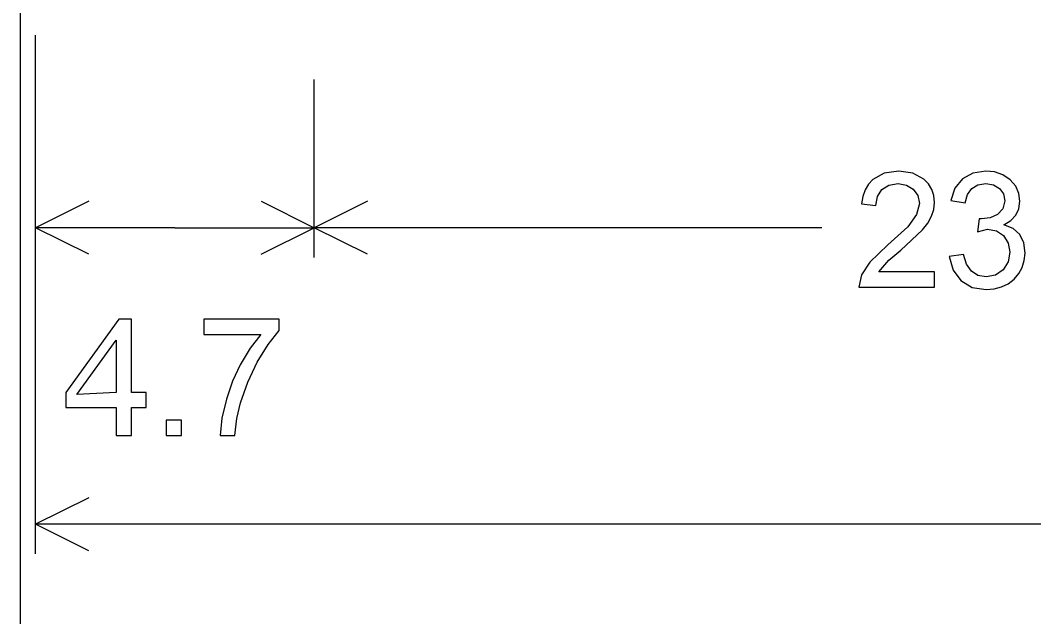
# Model space of a CAD drawing. Extents: x 1001568 to 1002149, y 1840825 to 1841423.
# Drawn here: x 1001890.65 to 1001893.499, y 1841000.418 to 1841002.094 of the extents above; entities that cross this region are included whole.
import ezdxf

# ---------------------------------------------------------------- set-up
doc = ezdxf.new("R2010")
doc.units = 0
doc.layers.add('R_No Plot', color=7, linetype='Continuous')
doc.layers.add('SIGNS', color=7, linetype='Continuous')

msp = doc.modelspace()

# ---------------------------------------------------------------- linework, layer by layer
at = {"layer": 'R_No Plot'}
msp.add_line((1001890.6501, 1841010.6666), (1001890.6501, 1840948.1274), dxfattribs=at)
at = {"layer": 'SIGNS'}
for p, q in [((1001890.6934, 1841000.5941), (1001890.6934, 1841002.0524)), ((1001890.6934, 1841001.4274), (1001890.6934, 1841001.9274)), ((1001891.4767, 1841001.4274), (1001891.4767, 1841001.9274)), ((1001890.8424, 1841001.5853), (1001890.6934, 1841001.5108)), ((1001891.3277, 1841001.5853), (1001891.4767, 1841001.5108)), ((1001891.6257, 1841001.5853), (1001891.4767, 1841001.5108)), ((1001891.085, 1841001.5108), (1001890.6934, 1841001.5108)), ((1001890.8424, 1841001.4362), (1001890.6934, 1841001.5108)), ((1001891.085, 1841001.5108), (1001891.4767, 1841001.5108)), ((1001891.3277, 1841001.4362), (1001891.4767, 1841001.5108)), ((1001892.9029, 1841001.5108), (1001891.4767, 1841001.5108)), ((1001891.6257, 1841001.4362), (1001891.4767, 1841001.5108)), ((1001890.8424, 1841000.752), (1001890.6934, 1841000.6774)), ((1001893.857, 1841000.6774), (1001890.6934, 1841000.6774)), ((1001890.8424, 1841000.6029), (1001890.6934, 1841000.6774))]:
    msp.add_line(p, q, dxfattribs=at)
for points in [[(1001893.2202, 1841001.3866), (1001893.0632, 1841001.3866), (1001893.0919, 1841001.4197), (1001893.1254, 1841001.4482), (1001893.1861, 1841001.5046), (1001893.2009, 1841001.5237), (1001893.2117, 1841001.543), (1001893.218, 1841001.5622), (1001893.2202, 1841001.5815), (1001893.2183, 1841001.6011), (1001893.2127, 1841001.6186), (1001893.2033, 1841001.634), (1001893.1903, 1841001.6474), (1001893.1586, 1841001.6646), (1001893.1197, 1841001.6703), (1001893.0785, 1841001.6643), (1001893.0465, 1841001.6465), (1001893.0342, 1841001.6332), (1001893.0249, 1841001.6175), (1001893.0184, 1841001.5989), (1001893.015, 1841001.5778), (1001893.0552, 1841001.5737), (1001893.0594, 1841001.5989), (1001893.0719, 1841001.6184), (1001893.0915, 1841001.6308), (1001893.1176, 1841001.6349), (1001893.1408, 1841001.6309), (1001893.1598, 1841001.6197), (1001893.1731, 1841001.6016), (1001893.1777, 1841001.579), (1001893.1693, 1841001.548), (1001893.1448, 1841001.5137), (1001893.0891, 1841001.4632), (1001893.0377, 1841001.4145), (1001893.0146, 1841001.3785), (1001893.0074, 1841001.3441), (1001893.2202, 1841001.3441)], [(1001893.2616, 1841001.4304), (1001893.272, 1841001.392), (1001893.2943, 1841001.3623), (1001893.326, 1841001.3433), (1001893.3649, 1841001.337), (1001893.3876, 1841001.3389), (1001893.4084, 1841001.3445), (1001893.4269, 1841001.3537), (1001893.4435, 1841001.3667), (1001893.4569, 1841001.3822), (1001893.4667, 1841001.3995), (1001893.4724, 1841001.4184), (1001893.4744, 1841001.4392), (1001893.4707, 1841001.4689), (1001893.4595, 1841001.4923), (1001893.4408, 1841001.509), (1001893.4148, 1841001.5195), (1001893.4346, 1841001.5312), (1001893.4488, 1841001.5463), (1001893.4574, 1841001.5643), (1001893.4602, 1841001.5856), (1001893.4571, 1841001.6072), (1001893.4482, 1841001.6276), (1001893.4327, 1841001.6458), (1001893.4119, 1841001.6597), (1001893.3889, 1841001.6678), (1001893.3643, 1841001.6703), (1001893.3279, 1841001.6646), (1001893.2987, 1841001.6481), (1001893.2774, 1841001.6219), (1001893.2656, 1841001.5877), (1001893.3057, 1841001.5807), (1001893.3127, 1841001.6045), (1001893.3249, 1841001.6215), (1001893.3421, 1841001.6315), (1001893.3644, 1841001.6349), (1001893.3854, 1841001.6314), (1001893.4027, 1841001.6216), (1001893.414, 1841001.6063), (1001893.4177, 1841001.5869), (1001893.4123, 1841001.5645), (1001893.3972, 1841001.548), (1001893.3768, 1841001.5387), (1001893.3518, 1841001.5356), (1001893.3453, 1841001.5356), (1001893.3409, 1841001.499), (1001893.3688, 1841001.5072), (1001893.3938, 1841001.5026), (1001893.414, 1841001.4888), (1001893.4274, 1841001.468), (1001893.4319, 1841001.4423), (1001893.4269, 1841001.415), (1001893.4126, 1841001.3925), (1001893.3911, 1841001.3774), (1001893.365, 1841001.3725), (1001893.3417, 1841001.3765), (1001893.3235, 1841001.3884), (1001893.31, 1841001.4082), (1001893.3015, 1841001.4358)], [(1001891.1663, 1841001.2111), (1001891.3265, 1841001.2111), (1001891.2967, 1841001.1724), (1001891.2687, 1841001.1256), (1001891.247, 1841001.0793), (1001891.2297, 1841001.0294), (1001891.2168, 1841000.9759), (1001891.2121, 1841000.9274), (1001891.2534, 1841000.9274), (1001891.2588, 1841000.9747), (1001891.2688, 1841001.0183), (1001891.2894, 1841001.0773), (1001891.3161, 1841001.1328), (1001891.347, 1841001.1829), (1001891.3782, 1841001.2221), (1001891.3782, 1841001.2537), (1001891.1663, 1841001.2537)], [(1001891.0606, 1841000.9274), (1001891.1031, 1841000.9274), (1001891.1031, 1841000.97), (1001891.0606, 1841000.97)]]:
    msp.add_lwpolyline(points, close=True, dxfattribs=at)
for points in [[(1001890.9199, 1841000.9274), (1001890.9624, 1841000.9274), (1001890.9624, 1841001.0054), (1001891.0044, 1841001.0054), (1001891.0044, 1841001.048), (1001890.9624, 1841001.048), (1001890.9624, 1841001.2537), (1001890.9274, 1841001.2537), (1001890.778, 1841001.048), (1001890.778, 1841001.0054), (1001890.9199, 1841001.0054), (1001890.9199, 1841000.9274)], [(1001890.9199, 1841001.048), (1001890.8087, 1841001.0421), (1001890.9199, 1841001.1951), (1001890.9199, 1841001.048)]]:
    msp.add_lwpolyline(points, dxfattribs=at)

doc.saveas('drawing.dxf')
